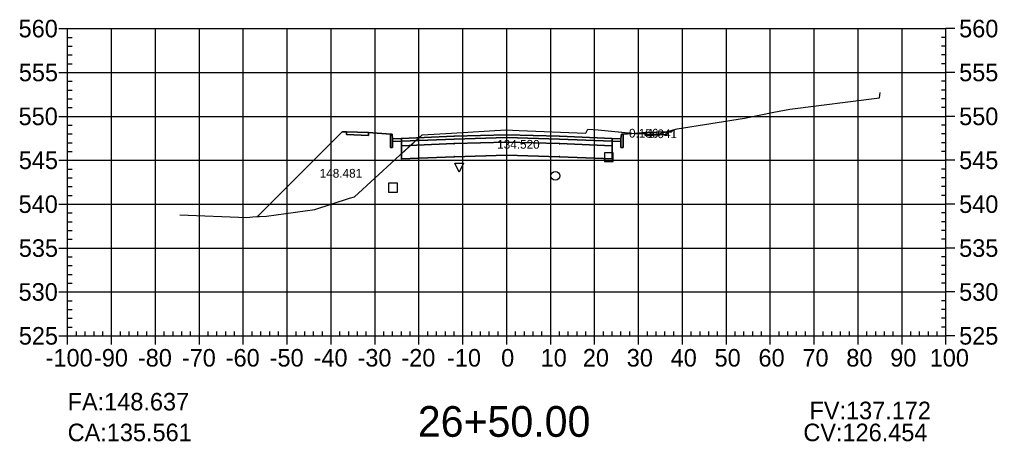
# Model space of a CAD drawing. Extents: x 704834 to 709892, y 372981 to 377533.
# Drawn here: x 706025.9 to 706248.6, y 373988.8 to 374084.9 of the extents above; entities that cross this region are included whole.
import ezdxf

# ---------------------------------------------------------------- set-up
doc = ezdxf.new("R2010")
doc.units = 0
for name, color, linetype in [('1', 7, 'Continuous'), ('10', 7, 'Continuous'), ('13', 7, 'Continuous'), ('14', 7, 'Continuous'), ('4', 7, 'Continuous'), ('57', 7, 'Continuous'), ('59', 7, 'Continuous'), ('Default_Xsect', 7, 'Continuous'), ('Existing', 7, 'Continuous')]:
    doc.layers.add(name, color=color, linetype=linetype)

msp = doc.modelspace()

# ---------------------------------------------------------------- linework, layer by layer
for points in [[(706099.37, 374059.29), (706080.09, 374040)], [(706100.37, 374059.33), (706099.37, 374059.29)], [(706110.37, 374058.73), (706105.37, 374059.13)], [(706163.37, 374058.73), (706168.37, 374059.13)], [(706173.37, 374059.33), (706174.37, 374059.29)], [(706174.37, 374059.29), (706174.85, 374059.76)]]:
    msp.add_lwpolyline(points)
for points in [[(706105.37, 374059.13), (706100.37, 374059.33), (706100.37, 374058.66), (706105.37, 374058.46)], [(706110.87, 374057.73), (706110.79, 374058.73), (706110.37, 374058.73), (706110.37, 374055.73), (706110.87, 374055.73)], [(706136.87, 374057.98), (706148.87, 374057.62), (706160.87, 374057.14), (706160.87, 374057.81), (706148.87, 374058.29), (706136.87, 374058.65), (706124.87, 374058.29), (706112.87, 374057.81), (706112.87, 374057.14), (706124.87, 374057.62)], [(706136.82, 374057.93), (706136.92, 374057.93), (706136.92, 374058.03), (706136.82, 374058.03)], [(706162.87, 374055.73), (706163.37, 374055.73), (706163.37, 374058.73), (706162.96, 374058.73), (706162.87, 374057.73)], [(706168.37, 374058.46), (706173.37, 374058.66), (706173.37, 374059.33), (706168.37, 374059.13)], [(706112.87, 374057.81), (706110.87, 374057.73), (706110.87, 374057.06), (706112.87, 374057.14)], [(706112.82, 374056.09), (706112.92, 374056.09), (706112.92, 374056.19), (706112.82, 374056.19)], [(706136.87, 374056.98), (706148.87, 374056.62), (706160.87, 374056.14), (706160.87, 374057.14), (706148.87, 374057.62), (706136.87, 374057.98), (706124.87, 374057.62), (706112.87, 374057.14), (706112.87, 374056.14), (706124.87, 374056.62)], [(706136.87, 374053.98), (706148.87, 374053.62), (706160.87, 374053.14), (706160.87, 374056.14), (706148.87, 374056.62), (706136.87, 374056.98), (706124.87, 374056.62), (706112.87, 374056.14), (706112.87, 374053.14), (706124.87, 374053.62)], [(706124.82, 374056.57), (706124.92, 374056.57), (706124.92, 374056.67), (706124.82, 374056.67)], [(706136.82, 374056.93), (706136.92, 374056.93), (706136.92, 374057.03), (706136.82, 374057.03)], [(706148.82, 374056.57), (706148.92, 374056.57), (706148.92, 374056.67), (706148.82, 374056.67)], [(706160.82, 374056.09), (706160.92, 374056.09), (706160.92, 374056.19), (706160.82, 374056.19)], [(706160.87, 374057.14), (706162.87, 374057.06), (706162.87, 374057.73), (706160.87, 374057.81)], [(706124.82, 374053.57), (706124.92, 374053.57), (706124.92, 374053.67), (706124.82, 374053.67)], [(706136.82, 374053.93), (706136.92, 374053.93), (706136.92, 374054.03), (706136.82, 374054.03)], [(706148.82, 374053.57), (706148.92, 374053.57), (706148.92, 374053.67), (706148.82, 374053.67)], [(706112.82, 374053.09), (706112.92, 374053.09), (706112.92, 374053.19), (706112.82, 374053.19)], [(706160.82, 374053.09), (706160.92, 374053.09), (706160.92, 374053.19), (706160.82, 374053.19)]]:
    msp.add_lwpolyline(points, close=True)
at = {"layer": '1'}
for points in [[(706080.09, 374040), (706082.16, 374040.05), (706093.16, 374041.62), (706101.03, 374044.18), (706101.08, 374044.17), (706102.15, 374044.47), (706111.43, 374053.03), (706112.65, 374054.11), (706112.87, 374054.31), (706112.87, 374056.14), (706112.87, 374057.14), (706110.87, 374057.06), (706110.87, 374055.73), (706110.37, 374055.73), (706110.37, 374058.73), (706105.37, 374059.13), (706105.37, 374058.46), (706100.37, 374058.66), (706100.37, 374059.33), (706099.37, 374059.29)], [(706112.87, 374054.31), (706117.63, 374058.64), (706117.65, 374058.65), (706124.3, 374059.03), (706136.68, 374059.76), (706139.69, 374059.63), (706154.82, 374058.97), (706154.93, 374059.18), (706155.35, 374059.87), (706157.68, 374059.78), (706166.02, 374058.94), (706163.37, 374058.73), (706163.37, 374055.73), (706162.87, 374055.73), (706162.87, 374057.06), (706160.87, 374057.14), (706160.87, 374056.14), (706160.87, 374053.14), (706148.87, 374053.62), (706136.87, 374053.98), (706124.87, 374053.62), (706112.87, 374053.14)], [(706166.02, 374058.94), (706166.06, 374058.94), (706168.37, 374058.87), (706168.37, 374059.13)], [(706168.37, 374058.87), (706171.28, 374058.78), (706174.85, 374059.76), (706174.37, 374059.29), (706173.37, 374059.33), (706173.37, 374058.66), (706168.37, 374058.46)], [(706126.03, 374050.13), (706125.03, 374052.13), (706127.03, 374052.13)]]:
    msp.add_lwpolyline(points, close=True, dxfattribs=at)
at = {"layer": '10'}
msp.add_lwpolyline([(706109.94, 374045.57), (706111.94, 374045.57), (706111.94, 374047.57), (706109.94, 374047.57)], close=True, dxfattribs=at)
at = {"layer": '13'}
msp.add_circle((706147.92, 374049.27), 1, dxfattribs=at)
at = {"layer": '14'}
for points in [[(706124.87, 374058.29), (706124.87, 374058.34), (706124.87, 374058.29), (706124.82, 374058.29), (706124.87, 374058.29), (706124.87, 374058.24), (706124.87, 374058.29), (706124.92, 374058.29)], [(706136.87, 374058.65), (706136.87, 374058.7), (706136.87, 374058.65), (706136.82, 374058.65), (706136.87, 374058.65), (706136.87, 374058.6), (706136.87, 374058.65), (706136.92, 374058.65)], [(706148.87, 374058.29), (706148.87, 374058.34), (706148.87, 374058.29), (706148.82, 374058.29), (706148.87, 374058.29), (706148.87, 374058.24), (706148.87, 374058.29), (706148.92, 374058.29)], [(706174.85, 374059.76), (706174.85, 374059.81), (706174.85, 374059.76), (706174.8, 374059.76), (706174.85, 374059.76), (706174.85, 374059.71), (706174.85, 374059.76), (706174.9, 374059.76)], [(706112.87, 374057.81), (706112.87, 374057.86), (706112.87, 374057.81), (706112.82, 374057.81), (706112.87, 374057.81), (706112.87, 374057.76), (706112.87, 374057.81), (706112.92, 374057.81)], [(706160.87, 374057.81), (706160.87, 374057.86), (706160.87, 374057.81), (706160.82, 374057.81), (706160.87, 374057.81), (706160.87, 374057.76), (706160.87, 374057.81), (706160.92, 374057.81)], [(706080.09, 374040), (706080.09, 374040.05), (706080.09, 374040), (706080.04, 374040), (706080.09, 374040), (706080.09, 374039.95), (706080.09, 374040), (706080.14, 374040)]]:
    msp.add_lwpolyline(points, dxfattribs=at)
at = {"layer": '4'}
msp.add_lwpolyline([(706159.1, 374052.54), (706161.1, 374052.54), (706161.1, 374054.54), (706159.1, 374054.54)], close=True, dxfattribs=at)
at = {"layer": '57'}
for p, q in [((706034.87, 374082.82), (706036.87, 374082.82)), ((706036.87, 374082.82), (706236.87, 374082.82)), ((706036.87, 374012.82), (706036.87, 374082.82)), ((706036.87, 374012.82), (706036.87, 374082.82)), ((706046.87, 374012.82), (706046.87, 374082.82)), ((706056.87, 374012.82), (706056.87, 374082.82)), ((706066.87, 374012.82), (706066.87, 374082.82)), ((706076.87, 374012.82), (706076.87, 374082.82)), ((706086.87, 374012.82), (706086.87, 374082.82)), ((706096.87, 374012.82), (706096.87, 374082.82)), ((706106.87, 374012.82), (706106.87, 374082.82)), ((706116.87, 374012.82), (706116.87, 374082.82)), ((706126.87, 374012.82), (706126.87, 374082.82)), ((706136.87, 374012.82), (706136.87, 374082.82)), ((706146.87, 374012.82), (706146.87, 374082.82)), ((706156.87, 374012.82), (706156.87, 374082.82)), ((706166.87, 374012.82), (706166.87, 374082.82)), ((706176.87, 374012.82), (706176.87, 374082.82)), ((706186.87, 374012.82), (706186.87, 374082.82)), ((706196.87, 374012.82), (706196.87, 374082.82)), ((706206.87, 374012.82), (706206.87, 374082.82)), ((706216.87, 374012.82), (706216.87, 374082.82)), ((706226.87, 374012.82), (706226.87, 374082.82)), ((706236.87, 374012.82), (706236.87, 374082.82)), ((706236.87, 374012.82), (706236.87, 374082.82)), ((706238.87, 374082.82), (706236.87, 374082.82)), ((706036.87, 374080.82), (706037.87, 374080.82)), ((706236.87, 374080.82), (706235.87, 374080.82)), ((706036.87, 374078.82), (706037.87, 374078.82)), ((706236.87, 374078.82), (706235.87, 374078.82)), ((706036.87, 374076.82), (706037.87, 374076.82)), ((706236.87, 374076.82), (706235.87, 374076.82)), ((706036.87, 374074.82), (706037.87, 374074.82)), ((706236.87, 374074.82), (706235.87, 374074.82)), ((706034.87, 374072.82), (706036.87, 374072.82)), ((706036.87, 374072.82), (706236.87, 374072.82)), ((706238.87, 374072.82), (706236.87, 374072.82)), ((706036.87, 374070.82), (706037.87, 374070.82)), ((706236.87, 374070.82), (706235.87, 374070.82)), ((706036.87, 374068.82), (706037.87, 374068.82)), ((706236.87, 374068.82), (706235.87, 374068.82)), ((706036.87, 374066.82), (706037.87, 374066.82)), ((706036.87, 374064.82), (706037.87, 374064.82)), ((706236.87, 374066.82), (706235.87, 374066.82)), ((706236.87, 374064.82), (706235.87, 374064.82)), ((706034.87, 374062.82), (706036.87, 374062.82)), ((706036.87, 374062.82), (706236.87, 374062.82)), ((706238.87, 374062.82), (706236.87, 374062.82)), ((706036.87, 374060.82), (706037.87, 374060.82)), ((706236.87, 374060.82), (706235.87, 374060.82)), ((706036.87, 374058.82), (706037.87, 374058.82)), ((706236.87, 374058.82), (706235.87, 374058.82)), ((706036.87, 374056.82), (706037.87, 374056.82)), ((706236.87, 374056.82), (706235.87, 374056.82)), ((706036.87, 374054.82), (706037.87, 374054.82)), ((706236.87, 374054.82), (706235.87, 374054.82)), ((706034.87, 374052.82), (706036.87, 374052.82)), ((706036.87, 374052.82), (706236.87, 374052.82)), ((706238.87, 374052.82), (706236.87, 374052.82)), ((706036.87, 374050.82), (706037.87, 374050.82)), ((706236.87, 374050.82), (706235.87, 374050.82)), ((706036.87, 374048.82), (706037.87, 374048.82)), ((706236.87, 374048.82), (706235.87, 374048.82)), ((706036.87, 374046.82), (706037.87, 374046.82)), ((706036.87, 374044.82), (706037.87, 374044.82)), ((706236.87, 374046.82), (706235.87, 374046.82)), ((706236.87, 374044.82), (706235.87, 374044.82)), ((706034.87, 374042.82), (706036.87, 374042.82)), ((706036.87, 374042.82), (706236.87, 374042.82)), ((706238.87, 374042.82), (706236.87, 374042.82)), ((706036.87, 374040.82), (706037.87, 374040.82)), ((706236.87, 374040.82), (706235.87, 374040.82)), ((706036.87, 374038.82), (706037.87, 374038.82)), ((706236.87, 374038.82), (706235.87, 374038.82)), ((706036.87, 374036.82), (706037.87, 374036.82)), ((706236.87, 374036.82), (706235.87, 374036.82)), ((706036.87, 374034.82), (706037.87, 374034.82)), ((706236.87, 374034.82), (706235.87, 374034.82)), ((706034.87, 374032.82), (706036.87, 374032.82)), ((706036.87, 374032.82), (706236.87, 374032.82)), ((706238.87, 374032.82), (706236.87, 374032.82)), ((706036.87, 374030.82), (706037.87, 374030.82)), ((706236.87, 374030.82), (706235.87, 374030.82)), ((706036.87, 374028.82), (706037.87, 374028.82)), ((706236.87, 374028.82), (706235.87, 374028.82)), ((706036.87, 374026.82), (706037.87, 374026.82)), ((706036.87, 374024.82), (706037.87, 374024.82)), ((706236.87, 374026.82), (706235.87, 374026.82)), ((706236.87, 374024.82), (706235.87, 374024.82)), ((706034.87, 374022.82), (706036.87, 374022.82)), ((706036.87, 374022.82), (706236.87, 374022.82)), ((706238.87, 374022.82), (706236.87, 374022.82)), ((706036.87, 374020.82), (706037.87, 374020.82)), ((706236.87, 374020.82), (706235.87, 374020.82)), ((706036.87, 374018.82), (706037.87, 374018.82)), ((706236.87, 374018.82), (706235.87, 374018.82)), ((706036.87, 374016.82), (706037.87, 374016.82)), ((706236.87, 374016.82), (706235.87, 374016.82)), ((706036.87, 374014.82), (706037.87, 374014.82)), ((706038.87, 374012.82), (706038.87, 374013.82)), ((706040.87, 374012.82), (706040.87, 374013.82)), ((706042.87, 374012.82), (706042.87, 374013.82)), ((706044.87, 374012.82), (706044.87, 374013.82)), ((706048.87, 374012.82), (706048.87, 374013.82)), ((706050.87, 374012.82), (706050.87, 374013.82)), ((706052.87, 374012.82), (706052.87, 374013.82)), ((706054.87, 374012.82), (706054.87, 374013.82)), ((706058.87, 374012.82), (706058.87, 374013.82)), ((706060.87, 374012.82), (706060.87, 374013.82)), ((706062.87, 374012.82), (706062.87, 374013.82)), ((706064.87, 374012.82), (706064.87, 374013.82)), ((706068.87, 374012.82), (706068.87, 374013.82)), ((706070.87, 374012.82), (706070.87, 374013.82)), ((706072.87, 374012.82), (706072.87, 374013.82)), ((706074.87, 374012.82), (706074.87, 374013.82)), ((706078.87, 374012.82), (706078.87, 374013.82)), ((706080.87, 374012.82), (706080.87, 374013.82)), ((706082.87, 374012.82), (706082.87, 374013.82)), ((706084.87, 374012.82), (706084.87, 374013.82)), ((706088.87, 374012.82), (706088.87, 374013.82)), ((706090.87, 374012.82), (706090.87, 374013.82)), ((706092.87, 374012.82), (706092.87, 374013.82)), ((706094.87, 374012.82), (706094.87, 374013.82)), ((706098.87, 374012.82), (706098.87, 374013.82)), ((706100.87, 374012.82), (706100.87, 374013.82)), ((706102.87, 374012.82), (706102.87, 374013.82)), ((706104.87, 374012.82), (706104.87, 374013.82)), ((706108.87, 374012.82), (706108.87, 374013.82)), ((706110.87, 374012.82), (706110.87, 374013.82)), ((706112.87, 374012.82), (706112.87, 374013.82)), ((706114.87, 374012.82), (706114.87, 374013.82)), ((706118.87, 374012.82), (706118.87, 374013.82)), ((706120.87, 374012.82), (706120.87, 374013.82)), ((706122.87, 374012.82), (706122.87, 374013.82)), ((706124.87, 374012.82), (706124.87, 374013.82)), ((706128.87, 374012.82), (706128.87, 374013.82)), ((706130.87, 374012.82), (706130.87, 374013.82)), ((706132.87, 374012.82), (706132.87, 374013.82)), ((706134.87, 374012.82), (706134.87, 374013.82)), ((706138.87, 374012.82), (706138.87, 374013.82)), ((706140.87, 374012.82), (706140.87, 374013.82)), ((706142.87, 374012.82), (706142.87, 374013.82)), ((706144.87, 374012.82), (706144.87, 374013.82)), ((706148.87, 374012.82), (706148.87, 374013.82)), ((706150.87, 374012.82), (706150.87, 374013.82)), ((706152.87, 374012.82), (706152.87, 374013.82)), ((706154.87, 374012.82), (706154.87, 374013.82)), ((706158.87, 374012.82), (706158.87, 374013.82)), ((706160.87, 374012.82), (706160.87, 374013.82)), ((706162.87, 374012.82), (706162.87, 374013.82)), ((706164.87, 374012.82), (706164.87, 374013.82)), ((706168.87, 374012.82), (706168.87, 374013.82)), ((706170.87, 374012.82), (706170.87, 374013.82)), ((706172.87, 374012.82), (706172.87, 374013.82)), ((706174.87, 374012.82), (706174.87, 374013.82)), ((706178.87, 374012.82), (706178.87, 374013.82)), ((706180.87, 374012.82), (706180.87, 374013.82)), ((706182.87, 374012.82), (706182.87, 374013.82)), ((706184.87, 374012.82), (706184.87, 374013.82)), ((706188.87, 374012.82), (706188.87, 374013.82)), ((706190.87, 374012.82), (706190.87, 374013.82)), ((706192.87, 374012.82), (706192.87, 374013.82)), ((706194.87, 374012.82), (706194.87, 374013.82)), ((706198.87, 374012.82), (706198.87, 374013.82)), ((706200.87, 374012.82), (706200.87, 374013.82)), ((706202.87, 374012.82), (706202.87, 374013.82)), ((706204.87, 374012.82), (706204.87, 374013.82)), ((706208.87, 374012.82), (706208.87, 374013.82)), ((706210.87, 374012.82), (706210.87, 374013.82)), ((706212.87, 374012.82), (706212.87, 374013.82)), ((706214.87, 374012.82), (706214.87, 374013.82)), ((706218.87, 374012.82), (706218.87, 374013.82)), ((706220.87, 374012.82), (706220.87, 374013.82)), ((706222.87, 374012.82), (706222.87, 374013.82)), ((706224.87, 374012.82), (706224.87, 374013.82)), ((706228.87, 374012.82), (706228.87, 374013.82)), ((706230.87, 374012.82), (706230.87, 374013.82)), ((706232.87, 374012.82), (706232.87, 374013.82)), ((706234.87, 374012.82), (706234.87, 374013.82)), ((706236.87, 374014.82), (706235.87, 374014.82)), ((706034.87, 374012.82), (706036.87, 374012.82)), ((706036.87, 374012.82), (706236.87, 374012.82)), ((706036.87, 374012.82), (706236.87, 374012.82)), ((706036.87, 374010.82), (706036.87, 374012.82)), ((706046.87, 374010.82), (706046.87, 374012.82)), ((706056.87, 374010.82), (706056.87, 374012.82)), ((706066.87, 374010.82), (706066.87, 374012.82)), ((706076.87, 374010.82), (706076.87, 374012.82)), ((706086.87, 374010.82), (706086.87, 374012.82)), ((706096.87, 374010.82), (706096.87, 374012.82)), ((706106.87, 374010.82), (706106.87, 374012.82)), ((706116.87, 374010.82), (706116.87, 374012.82)), ((706126.87, 374010.82), (706126.87, 374012.82)), ((706136.87, 374010.82), (706136.87, 374012.82)), ((706146.87, 374010.82), (706146.87, 374012.82)), ((706156.87, 374010.82), (706156.87, 374012.82)), ((706166.87, 374010.82), (706166.87, 374012.82)), ((706176.87, 374010.82), (706176.87, 374012.82)), ((706186.87, 374010.82), (706186.87, 374012.82)), ((706196.87, 374010.82), (706196.87, 374012.82)), ((706206.87, 374010.82), (706206.87, 374012.82)), ((706216.87, 374010.82), (706216.87, 374012.82)), ((706226.87, 374010.82), (706226.87, 374012.82)), ((706236.87, 374010.82), (706236.87, 374012.82)), ((706238.87, 374012.82), (706236.87, 374012.82))]:
    msp.add_line(p, q, dxfattribs=at)
at = {"layer": 'Default_Xsect'}
msp.add_lwpolyline([(706080.09, 374040), (706099.37, 374059.29), (706100.37, 374059.33), (706105.37, 374059.13), (706110.37, 374058.73), (706110.79, 374058.73), (706110.87, 374057.73), (706112.87, 374057.81), (706124.87, 374058.29), (706136.87, 374058.65), (706148.87, 374058.29), (706160.87, 374057.81), (706162.87, 374057.73), (706162.96, 374058.73), (706163.37, 374058.73), (706168.37, 374059.13), (706173.37, 374059.33), (706174.37, 374059.29), (706174.85, 374059.76)], dxfattribs=at)
at = {"layer": 'Existing'}
msp.add_lwpolyline([(706062.45, 374040.38), (706077.67, 374039.75), (706079.03, 374039.97), (706082.16, 374040.05), (706093.16, 374041.62), (706101.03, 374044.18), (706101.08, 374044.17), (706102.15, 374044.47), (706111.43, 374053.03), (706112.65, 374054.11), (706117.63, 374058.64), (706117.65, 374058.65), (706124.3, 374059.03), (706136.68, 374059.76), (706139.69, 374059.63), (706154.82, 374058.97), (706154.93, 374059.18), (706155.35, 374059.87), (706157.68, 374059.78), (706166.06, 374058.94), (706171.28, 374058.78), (706175.69, 374059.99), (706190.99, 374062.44), (706197.71, 374063.79), (706201.3, 374064.49), (706221.77, 374067.04), (706221.9, 374068.28)], dxfattribs=at)

# ---------------------------------------------------------------- texts
for s, p in [('CA:135.561', (706036.87, 373988.82)), ('CV:126.454', (706204.4, 373988.82))]:
    msp.add_text(s, height=4).set_placement(p)
at = {"layer": '1'}
msp.add_text('26+50.00', height=7, dxfattribs=at).set_placement((706116.6, 373989.82))
at = {"layer": '14'}
for p in [(706100.34, 374059.28), (706100.34, 374058.61), (706105.34, 374058.41), (706168.34, 374058.41), (706173.34, 374059.28), (706173.34, 374058.61)]:
    msp.add_text('+', height=0.1, dxfattribs=at).set_placement(p)
at = {"layer": '57'}
for s, p in [('560', (706025.7, 374080.82)), ('560', (706239.87, 374080.82)), ('555', (706025.75, 374070.82)), ('555', (706239.87, 374070.82)), ('550', (706025.7, 374060.82)), ('550', (706239.87, 374060.82)), ('545', (706025.75, 374050.82)), ('545', (706239.87, 374050.82)), ('540', (706025.7, 374040.82)), ('540', (706239.87, 374040.82)), ('535', (706025.75, 374030.82)), ('535', (706239.87, 374030.82)), ('530', (706025.7, 374020.82)), ('530', (706239.87, 374020.82)), ('525', (706025.75, 374010.82)), ('525', (706239.87, 374010.82)), ('-100', (706031.86, 374005.82)), ('-90', (706042.87, 374005.82)), ('-80', (706052.87, 374005.82)), ('-70', (706062.87, 374005.82)), ('-60', (706072.87, 374005.82)), ('-50', (706082.87, 374005.82)), ('-40', (706092.87, 374005.82)), ('-30', (706102.87, 374005.82)), ('-20', (706112.87, 374005.82)), ('-10', (706123.26, 374005.82)), ('0', (706135.58, 374005.82)), ('10', (706144.57, 374005.82)), ('20', (706154.18, 374005.82)), ('30', (706164.18, 374005.82)), ('40', (706174.18, 374005.82)), ('50', (706184.18, 374005.82)), ('60', (706194.18, 374005.82)), ('70', (706204.18, 374005.82)), ('80', (706214.18, 374005.82)), ('90', (706224.18, 374005.82)), ('100', (706233.17, 374005.82))]:
    msp.add_text(s, height=4, dxfattribs=at).set_placement(p)
at = {"layer": '59'}
for s, height, p in [('0.156', 2, (706164.69, 374057.98)), ('1.041', 2, (706168.94, 374057.86)), ('134.520', 2, (706134.68, 374055.45)), ('148.481', 2, (706094.26, 374048.85)), ('FA:148.637', 4, (706036.87, 373995.82)), ('FV:137.172', 4, (706205.79, 373993.82))]:
    msp.add_text(s, height=height, dxfattribs=at).set_placement(p)

doc.saveas('drawing.dxf')
